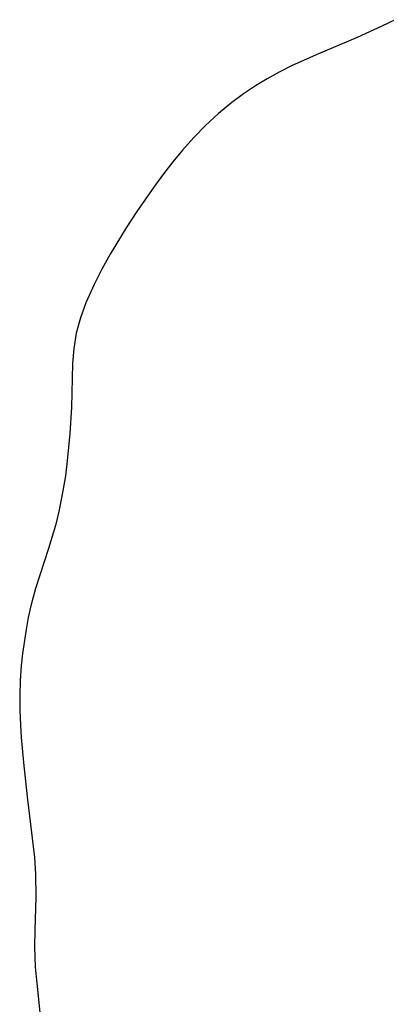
# Model space of a CAD drawing. Header units: metres. Extents: x 1073367 to 1082519, y 1569854 to 1574957.
# Tile 916 of 1056: x 1080955 to 1080996, y 1572360 to 1572468. Entities that reach past the tile are written whole.
import ezdxf

# ---------------------------------------------------------------- set-up
doc = ezdxf.new("R2010")
doc.units = ezdxf.units.M
doc.layers.add('CGG_CurvaNivelLidar_v1', color=253, linetype='Continuous', lineweight=30)

msp = doc.modelspace()

# ---------------------------------------------------------------- linework, layer by layer
at = {"layer": 'CGG_CurvaNivelLidar_v1'}
for p, q in [((1080996.6351, 1572467.7108, 74.5), (1080995.201, 1572466.9888, 74.5)), ((1080995.201, 1572466.9888, 74.5), (1080992.478, 1572465.7698, 74.5)), ((1080992.478, 1572465.7698, 74.5), (1080987.958, 1572463.8639, 74.5)), ((1080987.958, 1572463.8639, 74.5), (1080985.2814, 1572462.63, 74.5)), ((1080983.929, 1572461.9463, 74.5), (1080982.6026, 1572461.2209, 74.5)), ((1080985.2814, 1572462.63, 74.5), (1080983.929, 1572461.9463, 74.5)), ((1080982.6026, 1572461.2209, 74.5), (1080981.3095, 1572460.4443, 74.5)), ((1080981.3095, 1572460.4443, 74.5), (1080979.9952, 1572459.5645, 74.5)), ((1080978.726, 1572458.6216, 74.5), (1080977.2485, 1572457.4004, 74.5)), ((1080979.9952, 1572459.5645, 74.5), (1080978.726, 1572458.6216, 74.5)), ((1080977.2485, 1572457.4004, 74.5), (1080975.838, 1572456.0987, 74.5)), ((1080975.838, 1572456.0987, 74.5), (1080974.5438, 1572454.7718, 74.5)), ((1080974.5438, 1572454.7718, 74.5), (1080973.3076, 1572453.3846, 74.5)), ((1080973.3076, 1572453.3846, 74.5), (1080972.2368, 1572452.0885, 74.5)), ((1080972.2368, 1572452.0885, 74.5), (1080971.2035, 1572450.7583, 74.5)), ((1080971.2035, 1572450.7583, 74.5), (1080970.2061, 1572449.4039, 74.5)), ((1080970.2061, 1572449.4039, 74.5), (1080968.2902, 1572446.6369, 74.5)), ((1080968.2902, 1572446.6369, 74.5), (1080967.1204, 1572444.8468, 74.5)), ((1080967.1204, 1572444.8468, 74.5), (1080965.3607, 1572441.9414, 74.5)), ((1080965.3607, 1572441.9414, 74.5), (1080964.4445, 1572440.2897, 74.5)), ((1080964.4445, 1572440.2897, 74.5), (1080963.5934, 1572438.6218, 74.5)), ((1080963.5934, 1572438.6218, 74.5), (1080962.6835, 1572436.5885, 74.5)), ((1080962.6835, 1572436.5885, 74.5), (1080962.0825, 1572434.9474, 74.5)), ((1080962.0825, 1572434.9474, 74.5), (1080961.6278, 1572433.2755, 74.5)), ((1080961.6278, 1572433.2755, 74.5), (1080961.3487, 1572431.5694, 74.5)), ((1080961.3487, 1572431.5694, 74.5), (1080961.2188, 1572429.9382, 74.5)), ((1080961.2188, 1572429.9382, 74.5), (1080961.0996, 1572425.0899, 74.5)), ((1080961.0996, 1572425.0899, 74.5), (1080960.9354, 1572422.2363, 74.5)), ((1080960.9354, 1572422.2363, 74.5), (1080960.6417, 1572419.2552, 74.5)), ((1080960.6417, 1572419.2552, 74.5), (1080960.4301, 1572417.593, 74.5)), ((1080960.4301, 1572417.593, 74.5), (1080960.1719, 1572415.9376, 74.5)), ((1080960.1719, 1572415.9376, 74.5), (1080959.7246, 1572413.6868, 74.5)), ((1080959.7246, 1572413.6868, 74.5), (1080959.3437, 1572412.1303, 74.5)), ((1080959.3437, 1572412.1303, 74.5), (1080958.5974, 1572409.5992, 74.5)), ((1080958.5974, 1572409.5992, 74.5), (1080957.1687, 1572405.2247, 74.5)), ((1080957.1687, 1572405.2247, 74.5), (1080956.6526, 1572403.3056, 74.5)), ((1080956.6526, 1572403.3056, 74.5), (1080956.3656, 1572402.0136, 74.5)), ((1080956.3656, 1572402.0136, 74.5), (1080956.1185, 1572400.7111, 74.5)), ((1080956.1185, 1572400.7111, 74.5), (1080955.7288, 1572398.0635, 74.5)), ((1080955.7288, 1572398.0635, 74.5), (1080955.5892, 1572396.7304, 74.5)), ((1080955.5892, 1572396.7304, 74.5), (1080955.4737, 1572395.1144, 74.5)), ((1080955.4737, 1572395.1144, 74.5), (1080955.4188, 1572393.4936, 74.5)), ((1080955.4188, 1572393.4936, 74.5), (1080955.427, 1572391.8515, 74.5)), ((1080955.427, 1572391.8515, 74.5), (1080955.4919, 1572390.2083, 74.5)), ((1080955.4919, 1572390.2083, 74.5), (1080955.5828, 1572388.8375, 74.5)), ((1080955.5828, 1572388.8375, 74.5), (1080955.8283, 1572386.0979, 74.5)), ((1080955.8283, 1572386.0979, 74.5), (1080956.2232, 1572382.3357, 74.5)), ((1080956.2232, 1572382.3357, 74.5), (1080957.0378, 1572375.6478, 74.5)), ((1080957.0378, 1572375.6478, 74.5), (1080957.1694, 1572373.8252, 74.5)), ((1080957.1694, 1572373.8252, 74.5), (1080957.1916, 1572371.3049, 74.5)), ((1080957.1916, 1572371.3049, 74.5), (1080957.0708, 1572367.6821, 74.5)), ((1080957.0708, 1572367.6821, 74.5), (1080957.0451, 1572365.8759, 74.5)), ((1080957.0451, 1572365.8759, 74.5), (1080957.0685, 1572364.7338, 74.5)), ((1080957.0685, 1572364.7338, 74.5), (1080957.1284, 1572363.5953, 74.5)), ((1080957.1284, 1572363.5953, 74.5), (1080957.2885, 1572361.8319, 74.5)), ((1080957.2885, 1572361.8319, 74.5), (1080957.6344, 1572358.635, 74.5))]:
    msp.add_line(p, q, dxfattribs=at)

doc.saveas('drawing.dxf')
